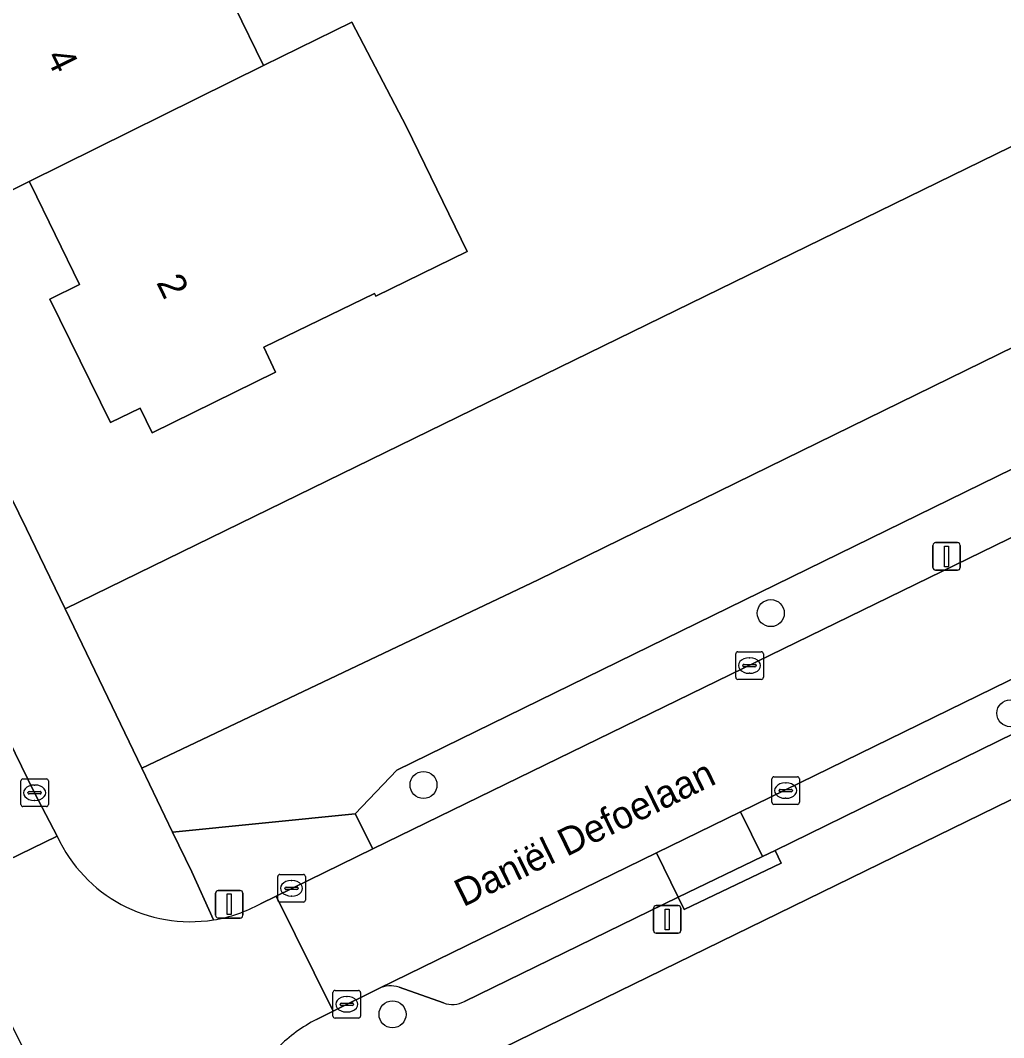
# Model space of a CAD drawing. Extents: x 160455 to 162082, y 388339 to 389736.
# Drawn here: x 160764.68 to 160800.3, y 388648.73 to 388685.6 of the extents above; entities that cross this region are included whole.
import ezdxf

# ---------------------------------------------------------------- set-up
doc = ezdxf.new("R2010")
doc.units = 0
for name, color, linetype in [('IMGEO_Boom', 7, 'Continuous'), ('IMGEO_Erf', 7, 'Continuous'), ('IMGEO_Groenvoorziening', 7, 'Continuous'), ('IMGEO_Haag', 7, 'Continuous'), ('IMGEO_Kolk', 7, 'Continuous'), ('IMGEO_Lichtmast', 7, 'Continuous'), ('IMGEO_Muur', 7, 'Continuous'), ('IMGEO_Oever', 7, 'Continuous'), ('IMGEO_Openbare_ruimte_label', 7, 'Continuous'), ('IMGEO_Pand', 7, 'Continuous'), ('IMGEO_Pand_nummerreeks', 7, 'Continuous'), ('IMGEO_Parkeervlak_open', 7, 'Continuous'), ('IMGEO_Rijbaan_lokaal_gesloten', 7, 'Continuous'), ('IMGEO_Rijbaan_lokaal_open', 7, 'Continuous'), ('IMGEO_Voetpad_open', 7, 'Continuous'), ('IMGEO_Waterloop', 7, 'Continuous')]:
    doc.layers.add(name, color=color, linetype=linetype)

msp = doc.modelspace()

# ---------------------------------------------------------------- linework, layer by layer
at = {"layer": 'IMGEO_Boom'}
for centre in [(160791.867, 388664.116), (160800.544, 388660.489), (160779.285, 388657.891), (160778.162, 388649.577)]:
    msp.add_circle(centre, 0.489, dxfattribs=at)
at = {"layer": 'IMGEO_Erf'}
for points in [[(160703.918, 388791.781), (160724.364, 388750), (160764.9, 388667.168), (160765.381, 388666.169), (160766.298, 388664.267), (160941.708, 388750)], [(160771.384, 388688.273), (160773.49, 388683.966), (160776.684, 388685.528), (160778.672, 388681.736), (160780.868, 388677.219), (160777.554, 388675.599), (160777.507, 388675.703), (160773.496, 388673.751), (160773.928, 388672.845), (160769.452, 388670.653), (160769.018, 388671.542), (160767.941, 388671.023), (160765.744, 388675.493), (160766.821, 388676.022), (160765.938, 388677.835), (160765.054, 388679.649), (160765.001, 388679.757), (160763.926, 388679.224), (160761.785, 388683.575), (160762.861, 388684.104), (160762.335, 388685.179), (160761.1, 388687.705)], [(160828.347, 388670.932), (160777.455, 388646.059)]]:
    msp.add_lwpolyline(points, dxfattribs=at)
at = {"layer": 'IMGEO_Groenvoorziening'}
msp.add_lwpolyline([(160968.696, 388750), (161000, 388765.333), (161001.6, 388766.116), (161001.239, 388766.89), (161000.979, 388767.447), (160965.347, 388750), (160778.313, 388658.421), (160776.807, 388656.846), (160777.453, 388655.571), (160825.396, 388678.948), (160825.311, 388679.157), (160830.802, 388682.457)], close=True, dxfattribs=at)
for points in [[(160777.453, 388655.571), (160776.807, 388656.846), (160770.196, 388656.176), (160770.89, 388654.736), (160771.675, 388653)], [(160773.384, 388653.587), (160773.945, 388653.86), (160777.453, 388655.571)]]:
    msp.add_lwpolyline(points, dxfattribs=at)
msp.add_arc((160770.838, 388658.219), 5.285, 279.1135, 298.7992, dxfattribs=at)
at = {"layer": 'IMGEO_Haag'}
msp.add_lwpolyline([(160968.696, 388750), (161000, 388765.333), (161001.6, 388766.116), (161001.239, 388766.89), (161000.979, 388767.447), (160965.347, 388750), (160778.313, 388658.421), (160776.807, 388656.846), (160777.453, 388655.571), (160825.396, 388678.948), (160825.311, 388679.157), (160830.802, 388682.457)], close=True, dxfattribs=at)
at = {"layer": 'IMGEO_Kolk'}
for p, q in [((160790.596, 388661.79), (160790.596, 388662.642)), ((160790.671, 388662.716), (160791.523, 388662.716)), ((160791.597, 388662.642), (160791.597, 388661.79)), ((160790.855, 388662.21), (160790.855, 388662.222)), ((160791.293, 388662.173), (160790.895, 388662.173)), ((160790.898, 388662.259), (160791.296, 388662.259)), ((160791.084, 388662.496), (160791.109, 388662.496)), ((160791.339, 388662.222), (160791.339, 388662.21)), ((160791.107, 388661.936), (160791.082, 388661.936)), ((160791.523, 388661.716), (160790.671, 388661.716)), ((160791.906, 388657.26), (160791.906, 388658.112)), ((160791.981, 388658.186), (160792.833, 388658.186)), ((160792.907, 388658.112), (160792.907, 388657.26)), ((160764.696, 388657.181), (160764.696, 388658.033)), ((160764.771, 388658.107), (160765.623, 388658.107)), ((160765.184, 388657.887), (160765.209, 388657.887)), ((160765.697, 388658.033), (160765.697, 388657.181)), ((160792.394, 388657.966), (160792.419, 388657.966)), ((160764.955, 388657.601), (160764.955, 388657.613)), ((160765.393, 388657.564), (160764.995, 388657.564)), ((160764.998, 388657.65), (160765.396, 388657.65)), ((160765.439, 388657.613), (160765.439, 388657.601)), ((160792.165, 388657.68), (160792.165, 388657.692)), ((160792.603, 388657.643), (160792.205, 388657.643)), ((160792.208, 388657.729), (160792.606, 388657.729)), ((160792.417, 388657.406), (160792.392, 388657.406)), ((160792.649, 388657.692), (160792.649, 388657.68)), ((160765.623, 388657.107), (160764.771, 388657.107)), ((160765.207, 388657.327), (160765.182, 388657.327)), ((160792.833, 388657.186), (160791.981, 388657.186)), ((160774.005, 388653.719), (160774.005, 388654.571)), ((160774.08, 388654.645), (160774.932, 388654.645)), ((160774.493, 388654.425), (160774.518, 388654.425)), ((160775.006, 388654.571), (160775.006, 388653.719)), ((160774.264, 388654.139), (160774.264, 388654.151)), ((160774.702, 388654.102), (160774.304, 388654.102)), ((160774.307, 388654.188), (160774.705, 388654.188)), ((160774.748, 388654.151), (160774.748, 388654.139)), ((160774.516, 388653.865), (160774.491, 388653.865)), ((160774.932, 388653.645), (160774.08, 388653.645)), ((160776.079, 388650.442), (160776.931, 388650.442)), ((160776.004, 388649.516), (160776.004, 388650.368)), ((160776.492, 388650.222), (160776.517, 388650.222)), ((160777.005, 388650.368), (160777.005, 388649.516)), ((160776.263, 388649.936), (160776.263, 388649.948)), ((160776.701, 388649.899), (160776.303, 388649.899)), ((160776.306, 388649.985), (160776.704, 388649.985)), ((160776.515, 388649.662), (160776.49, 388649.662)), ((160776.747, 388649.948), (160776.747, 388649.936)), ((160776.931, 388649.442), (160776.079, 388649.442))]:
    msp.add_line(p, q, dxfattribs=at)
for points in [[(160790.596, 388661.79), (160790.596, 388662.642)], [(160790.671, 388662.716), (160791.523, 388662.716)], [(160791.597, 388662.642), (160791.597, 388661.79)], [(160791.523, 388661.716), (160790.671, 388661.716)], [(160791.906, 388657.26), (160791.906, 388658.112)], [(160791.981, 388658.186), (160792.833, 388658.186)], [(160792.907, 388658.112), (160792.907, 388657.26)], [(160764.696, 388657.181), (160764.696, 388658.033)], [(160764.771, 388658.107), (160765.623, 388658.107)], [(160765.697, 388658.033), (160765.697, 388657.181)], [(160765.623, 388657.107), (160764.771, 388657.107)], [(160792.833, 388657.186), (160791.981, 388657.186)], [(160774.005, 388653.719), (160774.005, 388654.571)], [(160774.08, 388654.645), (160774.932, 388654.645)], [(160775.006, 388654.571), (160775.006, 388653.719)], [(160774.932, 388653.645), (160774.08, 388653.645)], [(160776.079, 388650.442), (160776.931, 388650.442)], [(160776.004, 388649.516), (160776.004, 388650.368)], [(160777.005, 388650.368), (160777.005, 388649.516)], [(160776.931, 388649.442), (160776.079, 388649.442)]]:
    msp.add_lwpolyline(points, dxfattribs=at)
for centre, radius, start, end in [((160790.673, 388662.64), 0.0765, 91.552, 178.448), ((160790.673, 388662.64), 0.0765, 91.552, 178.448), ((160791.521, 388662.64), 0.0765, 1.552, 88.448), ((160791.521, 388662.64), 0.0765, 1.552, 88.448), ((160790.895, 388662.219), 0.0403, 85.8775, 175.7526), ((160790.892, 388662.209), 0.0366, 178.938, 274.7102), ((160791.296, 388662.216), 0.043, 264.8664, 352.4533), ((160791.3, 388662.221), 0.0386, 1.7309, 96.639), ((160790.673, 388661.792), 0.0765, 181.552, 268.448), ((160790.673, 388661.792), 0.0765, 181.552, 268.448), ((160791.521, 388661.792), 0.0765, 271.552, 358.448), ((160791.521, 388661.792), 0.0765, 271.552, 358.448), ((160791.983, 388658.11), 0.0765, 91.552, 178.448), ((160791.983, 388658.11), 0.0765, 91.552, 178.448), ((160792.831, 388658.11), 0.0765, 1.552, 88.448), ((160792.831, 388658.11), 0.0765, 1.552, 88.448), ((160764.773, 388658.031), 0.0765, 91.552, 178.448), ((160764.773, 388658.031), 0.0765, 91.552, 178.448), ((160765.621, 388658.031), 0.0765, 1.552, 88.448), ((160765.621, 388658.031), 0.0765, 1.552, 88.448), ((160764.995, 388657.61), 0.0403, 85.8775, 175.7526), ((160764.992, 388657.6), 0.0366, 178.938, 274.7102), ((160765.396, 388657.607), 0.043, 264.8664, 352.4533), ((160765.4, 388657.612), 0.0386, 1.7309, 96.639), ((160792.205, 388657.689), 0.0403, 85.8775, 175.7526), ((160792.202, 388657.679), 0.0366, 178.938, 274.7102), ((160792.606, 388657.686), 0.043, 264.8664, 352.4533), ((160792.61, 388657.691), 0.0386, 1.7309, 96.639), ((160764.773, 388657.183), 0.0765, 181.552, 268.448), ((160764.773, 388657.183), 0.0765, 181.552, 268.448), ((160765.621, 388657.183), 0.0765, 271.552, 358.448), ((160765.621, 388657.183), 0.0765, 271.552, 358.448), ((160791.983, 388657.262), 0.0765, 181.552, 268.448), ((160791.983, 388657.262), 0.0765, 181.552, 268.448), ((160792.831, 388657.262), 0.0765, 271.552, 358.448), ((160792.831, 388657.262), 0.0765, 271.552, 358.448), ((160774.082, 388654.569), 0.0765, 91.552, 178.448), ((160774.082, 388654.569), 0.0765, 91.552, 178.448), ((160774.93, 388654.569), 0.0765, 1.552, 88.448), ((160774.93, 388654.569), 0.0765, 1.552, 88.448), ((160774.304, 388654.148), 0.0403, 85.8775, 175.7526), ((160774.301, 388654.138), 0.0366, 178.938, 274.7102), ((160774.705, 388654.145), 0.043, 264.8664, 352.4533), ((160774.709, 388654.15), 0.0386, 1.7309, 96.639), ((160774.082, 388653.721), 0.0765, 181.552, 268.448), ((160774.082, 388653.721), 0.0765, 181.552, 268.448), ((160774.93, 388653.721), 0.0765, 271.552, 358.448), ((160774.93, 388653.721), 0.0765, 271.552, 358.448), ((160776.081, 388650.366), 0.0765, 91.552, 178.448), ((160776.081, 388650.366), 0.0765, 91.552, 178.448), ((160776.929, 388650.366), 0.0765, 1.552, 88.448), ((160776.929, 388650.366), 0.0765, 1.552, 88.448), ((160776.303, 388649.945), 0.0403, 85.8775, 175.7526), ((160776.3, 388649.935), 0.0366, 178.938, 274.7102), ((160776.704, 388649.942), 0.043, 264.8664, 352.4533), ((160776.708, 388649.947), 0.0386, 1.7309, 96.639), ((160776.081, 388649.518), 0.0765, 181.552, 268.448), ((160776.081, 388649.518), 0.0765, 181.552, 268.448), ((160776.929, 388649.518), 0.0765, 271.552, 358.448), ((160776.929, 388649.518), 0.0765, 271.552, 358.448)]:
    msp.add_arc(centre, radius, start, end, dxfattribs=at)
for centre, major_axis, ratio, start_param, end_param in [((160791.083, 388662.216), (-0.387, 0.002), 0.722429, 4.712389, 7.853982), ((160791.108, 388662.216), (-0.39, 0.002), 0.717154, 1.570796, 4.712389), ((160765.183, 388657.607), (-0.387, 0.002), 0.722429, 4.712389, 7.853982), ((160765.208, 388657.607), (-0.39, 0.002), 0.717154, 1.570796, 4.712389), ((160792.393, 388657.686), (-0.387, 0.002), 0.722429, 4.712389, 7.853982), ((160792.418, 388657.686), (-0.39, 0.002), 0.717154, 1.570796, 4.712389), ((160774.492, 388654.145), (-0.387, 0.002), 0.722429, 4.712389, 7.853982), ((160774.517, 388654.145), (-0.39, 0.002), 0.717154, 1.570796, 4.712389), ((160776.491, 388649.942), (-0.387, 0.002), 0.722429, 4.712389, 7.853982), ((160776.516, 388649.942), (-0.39, 0.002), 0.717154, 1.570796, 4.712389)]:
    msp.add_ellipse(centre, major_axis=major_axis, ratio=ratio, start_param=start_param, end_param=end_param, dxfattribs=at)
at = {"layer": 'IMGEO_Lichtmast'}
for p, q in [((160797.839, 388666.672), (160798.629, 388666.672)), ((160798.629, 388666.672), (160797.839, 388666.672)), ((160797.739, 388665.772), (160797.739, 388666.572)), ((160797.739, 388666.572), (160797.739, 388665.772)), ((160798.729, 388666.572), (160798.729, 388665.772)), ((160798.729, 388665.772), (160798.729, 388666.572)), ((160798.629, 388665.672), (160797.839, 388665.672)), ((160797.839, 388665.672), (160798.629, 388665.672)), ((160771.851, 388654.066), (160772.641, 388654.066)), ((160772.641, 388654.066), (160771.851, 388654.066)), ((160771.751, 388653.166), (160771.751, 388653.966)), ((160771.751, 388653.966), (160771.751, 388653.166)), ((160772.741, 388653.966), (160772.741, 388653.166)), ((160772.741, 388653.166), (160772.741, 388653.966)), ((160787.618, 388652.619), (160787.618, 388653.419)), ((160787.618, 388653.419), (160787.618, 388652.619)), ((160787.718, 388653.519), (160788.508, 388653.519)), ((160788.508, 388653.519), (160787.718, 388653.519)), ((160788.608, 388653.419), (160788.608, 388652.619)), ((160788.608, 388652.619), (160788.608, 388653.419)), ((160772.641, 388653.066), (160771.851, 388653.066)), ((160771.851, 388653.066), (160772.641, 388653.066)), ((160788.508, 388652.519), (160787.718, 388652.519)), ((160787.718, 388652.519), (160788.508, 388652.519))]:
    msp.add_line(p, q, dxfattribs=at)
for points in [[(160798.159, 388666.547), (160798.309, 388666.547), (160798.309, 388665.797), (160798.159, 388665.797), (160798.159, 388666.547)], [(160772.171, 388653.941), (160772.321, 388653.941), (160772.321, 388653.191), (160772.171, 388653.191), (160772.171, 388653.941)], [(160788.038, 388653.394), (160788.188, 388653.394), (160788.188, 388652.644), (160788.038, 388652.644), (160788.038, 388653.394)]]:
    msp.add_lwpolyline(points, dxfattribs=at)
for centre, start, end in [((160797.839, 388666.572), 90, 180), ((160797.839, 388666.572), 90, 180), ((160798.629, 388666.572), 0, 90), ((160798.629, 388666.572), 360, 90), ((160797.839, 388665.772), 180, 270), ((160797.839, 388665.772), 180, 270), ((160798.629, 388665.772), 270, 0), ((160798.629, 388665.772), 270, 0), ((160771.851, 388653.966), 90, 180), ((160771.851, 388653.966), 90, 180), ((160772.641, 388653.966), 0, 90), ((160772.641, 388653.966), 360, 90), ((160787.718, 388653.419), 90, 180), ((160787.718, 388653.419), 90, 180), ((160788.508, 388653.419), 0, 90), ((160788.508, 388653.419), 360, 90), ((160771.851, 388653.166), 180, 270), ((160771.851, 388653.166), 180, 270), ((160772.641, 388653.166), 270, 0), ((160772.641, 388653.166), 270, 0), ((160787.718, 388652.619), 180, 270), ((160787.718, 388652.619), 180, 270), ((160788.508, 388652.619), 270, 0), ((160788.508, 388652.619), 270, 0)]:
    msp.add_arc(centre, 0.1, start, end, dxfattribs=at)
at = {"layer": 'IMGEO_Muur'}
for points in [[(160764.9, 388667.168), (160765.381, 388666.169)], [(160765.381, 388666.169), (160766.298, 388664.267)], [(160766.298, 388664.267), (160769.08, 388658.493)], [(160769.08, 388658.493), (160770.196, 388656.176)], [(160770.196, 388656.176), (160770.89, 388654.736)]]:
    msp.add_lwpolyline(points, dxfattribs=at)
at = {"layer": 'IMGEO_Oever'}
msp.add_lwpolyline([(160965.347, 388750), (161000.979, 388767.447), (161004.923, 388771.881), (161004.47, 388772.822), (161004.366, 388772.775), (161004.045, 388773.679), (161000, 388771.638), (160986.989, 388765.073), (160956.23, 388750), (160783.435, 388665.323), (160769.08, 388658.493), (160770.196, 388656.176), (160776.807, 388656.846), (160778.313, 388658.421)], close=True, dxfattribs=at)
at = {"layer": 'IMGEO_Pand'}
for points in [[(160769.492, 388691.995), (160767.598, 388691.062), (160761.039, 388687.829), (160761.1, 388687.705), (160762.335, 388685.179), (160762.861, 388684.104), (160761.785, 388683.575), (160763.926, 388679.224), (160765.001, 388679.757), (160773.49, 388683.966), (160771.384, 388688.273), (160771.276, 388688.22)], [(160773.49, 388683.966), (160765.001, 388679.757), (160765.054, 388679.649), (160765.938, 388677.835), (160766.821, 388676.022), (160765.744, 388675.493), (160767.941, 388671.023), (160769.018, 388671.542), (160769.452, 388670.653), (160773.928, 388672.845), (160773.496, 388673.751), (160777.507, 388675.703), (160777.554, 388675.599), (160780.868, 388677.219), (160778.672, 388681.736), (160776.684, 388685.528)]]:
    msp.add_lwpolyline(points, close=True, dxfattribs=at)
at = {"layer": 'IMGEO_Parkeervlak_open'}
for points in [[(160805.026, 388661.89), (160804.24, 388663.498), (160790.775, 388656.921), (160791.57, 388655.293), (160792.024, 388655.511)], [(160790.775, 388656.921), (160787.727, 388655.432), (160788.513, 388653.824), (160791.57, 388655.293)]]:
    msp.add_lwpolyline(points, close=True, dxfattribs=at)
for points in [[(160787.727, 388655.432), (160777.661, 388650.515)], [(160780.765, 388650.046), (160788.513, 388653.824), (160787.727, 388655.432)], [(160778.401, 388650.559), (160780.011, 388649.989)]]:
    msp.add_lwpolyline(points, dxfattribs=at)
for centre, radius, start, end in [((160778.088, 388649.579), 1.028, 72.2775, 114.528), ((160780.328, 388650.817), 0.886, 249.0648, 299.5815)]:
    msp.add_arc(centre, radius, start, end, dxfattribs=at)
at = {"layer": 'IMGEO_Rijbaan_lokaal_gesloten'}
msp.add_lwpolyline([(160744.813, 388689.005), (160751.828, 388674.672), (160761.131, 388655.754), (160761.961, 388654.06), (160766.018, 388656.033), (160765.197, 388657.607), (160760.751, 388666.705), (160757.784, 388672.802), (160756.396, 388675.656), (160756.309, 388675.835), (160753.874, 388680.808), (160752.476, 388683.661), (160749.864, 388688.996)], dxfattribs=at)
at = {"layer": 'IMGEO_Rijbaan_lokaal_open'}
for points in [[(160825.396, 388678.948), (160777.453, 388655.571), (160773.945, 388653.86), (160776.016, 388649.694), (160777.661, 388650.515), (160787.727, 388655.432), (160790.775, 388656.921), (160804.24, 388663.498), (160807.463, 388665.073), (160812.36, 388667.465), (160815.237, 388668.87), (160822.242, 388672.292), (160823.539, 388672.939)], [(160766.018, 388656.033), (160761.961, 388654.06), (160762.811, 388652.339), (160764.339, 388649.243), (160765.757, 388646.373), (160766.892, 388644.075), (160769.189, 388639.422), (160773.193, 388641.371), (160772.927, 388641.931)], [(160775.409, 388649.391), (160776.016, 388649.694), (160773.945, 388653.86), (160773.384, 388653.587)]]:
    msp.add_lwpolyline(points, dxfattribs=at)
for centre, radius, start, end in [((160770.835, 388658.225), 5.292, 204.4677, 279.1363), ((160770.838, 388658.219), 5.285, 279.1135, 298.7992), ((160777.959, 388644.416), 5.59, 117.1395, 134.886)]:
    msp.add_arc(centre, radius, start, end, dxfattribs=at)
at = {"layer": 'IMGEO_Voetpad_open'}
for points in [[(160771.675, 388653), (160770.89, 388654.736), (160770.196, 388656.176), (160769.08, 388658.493), (160766.298, 388664.267), (160765.381, 388666.169), (160764.9, 388667.168), (160724.364, 388750), (160703.918, 388791.781)], [(160777.455, 388646.059), (160828.347, 388670.932)], [(160820.547, 388669.479), (160816.449, 388667.461), (160816.026, 388667.255), (160813.149, 388665.849), (160812.902, 388665.729), (160808.569, 388663.614), (160808.251, 388663.459), (160805.026, 388661.89), (160792.024, 388655.511), (160792.24, 388655.061), (160788.729, 388653.374), (160788.513, 388653.824), (160780.765, 388650.046)], [(160760.751, 388666.705), (160765.197, 388657.607), (160766.018, 388656.033)], [(160777.661, 388650.515), (160776.016, 388649.694), (160775.409, 388649.391)], [(160780.011, 388649.989), (160778.401, 388650.559)]]:
    msp.add_lwpolyline(points, dxfattribs=at)
msp.add_lwpolyline([(160792.24, 388655.061), (160792.024, 388655.511), (160791.57, 388655.293), (160788.513, 388653.824), (160788.729, 388653.374)], close=True, dxfattribs=at)
for centre, radius, start, end in [((160770.835, 388658.225), 5.292, 204.4677, 279.1363), ((160778.088, 388649.579), 1.028, 72.2775, 114.528), ((160780.328, 388650.817), 0.886, 249.0648, 299.5815), ((160777.959, 388644.416), 5.59, 117.1395, 134.886)]:
    msp.add_arc(centre, radius, start, end, dxfattribs=at)
at = {"layer": 'IMGEO_Waterloop'}
msp.add_lwpolyline([(160956.23, 388750), (160986.989, 388765.073), (161000, 388771.638), (161004.045, 388773.679), (161001.348, 388779.301), (161000, 388778.665), (160998.756, 388778.042), (160985.165, 388771.24), (160948.921, 388753.525), (160941.708, 388750), (160766.298, 388664.267), (160769.08, 388658.493), (160783.435, 388665.323)], close=True, dxfattribs=at)

# ---------------------------------------------------------------- texts
at = {"layer": 'IMGEO_Openbare_ruimte_label'}
msp.add_text('Daniël Defoelaan', height=1, rotation=26.0272, dxfattribs=at).set_placement((160780.727, 388653.454))
at = {"layer": 'IMGEO_Pand_nummerreeks'}
for s, p in [('4', (160765.589, 388684.281)), ('2', (160769.591, 388676.1))]:
    msp.add_text(s, height=1, rotation=296.0751, dxfattribs=at).set_placement(p)

doc.saveas('drawing.dxf')
